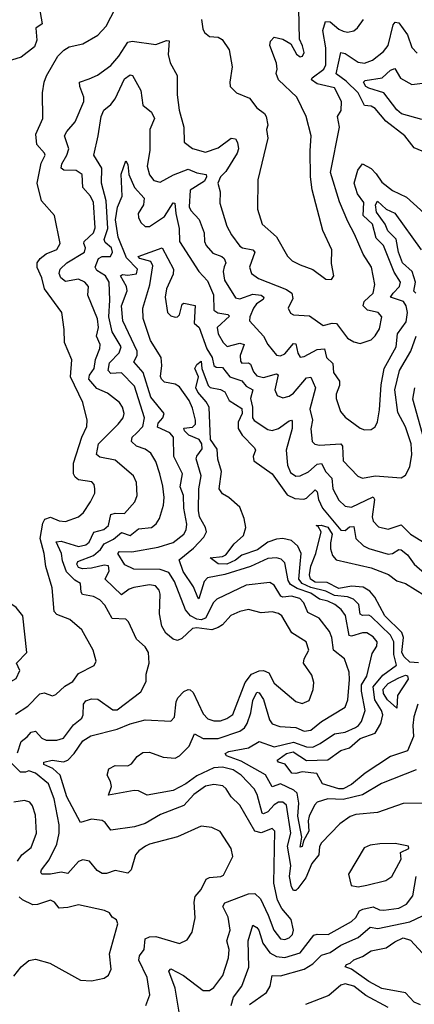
# Model space of a CAD drawing. Extents: x 1552033 to 1694788, y 811965 to 917215.
# Tile 502 of 632: x 1641212 to 1643046, y 891390 to 895965. Entities that reach past the tile are written whole.
import ezdxf

# ---------------------------------------------------------------- set-up
doc = ezdxf.new("R2010")
doc.units = 0

msp = doc.modelspace()

# ---------------------------------------------------------------- linework, layer by layer
at = {"layer": '0CON20XD'}
for points in [[(1641145, 896316), (1641215, 896312.9), (1641269.1, 896289.1), (1641318.9, 896228.9), (1641319.4, 896215), (1641295.5, 896164.5), (1641288.5, 896105), (1641315.8, 895945), (1641286.7, 895925), (1641290.9, 895869.1), (1641280.9, 895839.1), (1641219.5, 895790.5), (1641112, 895758)], [(1641192.3, 892737.7), (1641249.2, 892775), (1641305, 892832.7), (1641325, 892837.3), (1641365, 892824.3), (1641379.8, 892830.2), (1641422.2, 892867.8), (1641459.5, 892890.5), (1641485, 892927.3), (1641558.8, 892965), (1641568, 892985), (1641554.2, 893035), (1641500.2, 893130.2), (1641445, 893178.1), (1641385, 893201.1), (1641371.9, 893215), (1641363.3, 893325), (1641333.2, 893425), (1641325.8, 893485), (1641307.9, 893555), (1641320, 893625), (1641329, 893645), (1641355, 893654.3), (1641395, 893637.2), (1641425, 893633.3), (1641485.7, 893655), (1641508.5, 893675), (1641540.4, 893725), (1641560.5, 893765), (1641561.1, 893785), (1641557.8, 893805), (1641547.5, 893817.5), (1641485, 893827.5), (1641469.8, 893839.8), (1641462.8, 893855), (1641462.6, 893905), (1641500.3, 894025), (1641523.4, 894075), (1641525.4, 894105), (1641505, 894186), (1641448.4, 894305), (1641453.6, 894385), (1641420, 894465), (1641419.4, 894525), (1641408.2, 894605), (1641326.9, 894715), (1641314.7, 894765), (1641292.8, 894812.8), (1641292.9, 894835), (1641307.1, 894855), (1641335, 894877.5), (1641385, 894897.3), (1641399.6, 894925), (1641373.8, 895055), (1641313.5, 895123.5), (1641293.2, 895205), (1641312.5, 895297.5), (1641330, 895335), (1641328, 895345), (1641291.8, 895385), (1641286.7, 895433.3), (1641320, 895505), (1641318.5, 895625), (1641325.5, 895675), (1641336, 895704), (1641390, 895795), (1641416.7, 895823.3), (1641442.1, 895837.9), (1641505, 895852.9), (1641575, 895892.9), (1641614.7, 895935.3), (1641678.5, 896061.5)], [(1642057.5, 895965), (1642063, 895923), (1642071.2, 895905), (1642095, 895886), (1642135, 895884), (1642153, 895873), (1642185.8, 895825), (1642199.2, 895745), (1642188.1, 895675), (1642190.5, 895655), (1642220, 895625), (1642280, 895600), (1642314.7, 895554.7), (1642349.2, 895529.2), (1642358.1, 895515), (1642365.6, 895475), (1642359.2, 895455), (1642365.4, 895415), (1642319.3, 895220.7), (1642316.9, 895085), (1642339.5, 895015), (1642405.7, 894955.7), (1642456.7, 894866.7), (1642479.2, 894845), (1642515, 894825.6), (1642575, 894804.3), (1642635, 894760), (1642661.7, 894758.3), (1642672, 894775), (1642662.1, 894832.1), (1642663.1, 894895), (1642621.8, 894985), (1642571.8, 895175), (1642563.6, 895235), (1642561.8, 895355), (1642567.1, 895425), (1642543.8, 895515), (1642500.8, 895605), (1642415.4, 895685), (1642403.8, 895715), (1642408.6, 895735), (1642405, 895763.3), (1642374.4, 895845), (1642377.1, 895865), (1642395, 895882.9), (1642435, 895874.5), (1642472.4, 895852.4), (1642498.9, 895805), (1642515, 895792.5), (1642525.8, 895795), (1642535, 895812.5), (1642526.2, 895843.8), (1642511.9, 895875), (1642509.5, 896015)], [(1642768.5, 894968.5), (1642736.6, 895026.6), (1642699, 895119), (1642657.2, 895255), (1642697.9, 895465), (1642690, 895515), (1642706.4, 895543.6), (1642707.1, 895585), (1642675, 895648.5), (1642595, 895667), (1642568.5, 895685), (1642571.8, 895695), (1642625, 895734.8), (1642635.5, 895755), (1642635.6, 895834.4), (1642621.7, 895915), (1642633.8, 895956.2), (1642655, 895955.2), (1642695, 895920.7), (1642715, 895911.2), (1642735, 895906.7), (1642765, 895913.3), (1642782.8, 895927.2), (1642809.5, 895965)], [(1643083.3, 895353.3), (1643045, 895369.5), (1643001.8, 895425), (1642913.6, 895493.6), (1642865, 895552.5), (1642845, 895562.9), (1642815, 895566.1), (1642785.2, 895625), (1642729.7, 895679.7), (1642682.5, 895712.5), (1642705, 895812.2), (1642725, 895808), (1642785, 895766.9), (1642815, 895763.3), (1642852.7, 895777.3), (1642903.8, 895816.2), (1642924.7, 895845.3), (1642948.7, 895941.3), (1642957.3, 895952.7), (1642975, 895949.5), (1643014.7, 895895), (1643035.3, 895835.3), (1643059.5, 895809.5)], [(1641201.6, 892558.4), (1641219.1, 892610.9), (1641247.4, 892632.6), (1641265, 892655.5), (1641285, 892658.9), (1641315, 892626.2), (1641335, 892618.2), (1641385, 892618), (1641415, 892626.2), (1641461.8, 892688.2), (1641500.7, 892719.3), (1641507.1, 892735), (1641508, 892785), (1641520.1, 892799.9), (1641545, 892809.7), (1641575, 892808.7), (1641645, 892759.2), (1641665, 892758.7), (1641775, 892841.8), (1641799.3, 892890.7), (1641800.4, 892925), (1641814.4, 892975), (1641810, 893025), (1641795, 893051.2), (1641755, 893086.2), (1641718.1, 893168.1), (1641705, 893179.1), (1641642.4, 893182.4), (1641607.6, 893245), (1641585, 893269.6), (1641555, 893284.8), (1641504, 893294), (1641498.1, 893305), (1641495.4, 893345), (1641468.9, 893361.1), (1641430.3, 893400.3), (1641410.3, 893450.3), (1641406.3, 893485), (1641381.4, 893538.6), (1641405, 893542), (1641485, 893518), (1641519.6, 893525), (1641535, 893536.9), (1641556.5, 893583.5), (1641603.2, 893596.8), (1641624.2, 893615), (1641635, 893665.7), (1641655, 893672.6), (1641698.7, 893671.3), (1641746.9, 893725), (1641757.8, 893755), (1641755.4, 893815), (1641740.5, 893845), (1641655, 893918.7), (1641585, 893931.6), (1641569.3, 893945), (1641577.6, 893995), (1641670.4, 894085), (1641692.7, 894115), (1641697.3, 894135), (1641690, 894165), (1641676.3, 894186.3), (1641620, 894230), (1641570.8, 894250.8), (1641533.9, 894295), (1641537.1, 894312.9), (1641557.9, 894345), (1641564.3, 894385.7), (1641585, 894436.7), (1641585.3, 894455), (1641569.4, 894495), (1641577.6, 894535), (1641573.5, 894575), (1641529.2, 894685), (1641532.2, 894725), (1641514.4, 894745), (1641485, 894758.7), (1641425, 894749), (1641402.6, 894765), (1641394.8, 894785), (1641399.4, 894805), (1641431.3, 894835), (1641513.3, 894885), (1641518.4, 894905), (1641510, 894925), (1641512.1, 894935), (1641554.7, 894975), (1641562.7, 894997.3), (1641555.6, 895115), (1641541.6, 895145), (1641506.2, 895185), (1641502.1, 895245), (1641475, 895264.7), (1641416.4, 895266.4), (1641404.7, 895275), (1641407.8, 895295), (1641431.4, 895335), (1641440.6, 895365), (1641420.8, 895425), (1641430.4, 895445), (1641469.4, 895490.6), (1641510.5, 895585), (1641510.7, 895605), (1641490.9, 895655), (1641490, 895675), (1641535, 895690.4), (1641573.5, 895706.5), (1641635, 895752.5), (1641672.9, 895795), (1641715, 895860.2), (1641735.2, 895865.2), (1641845, 895849.5), (1641895, 895867.9), (1641907.2, 895867.2), (1641902.9, 895802.9), (1641910.8, 895765), (1641944.6, 895705), (1641943.8, 895615), (1641952.5, 895545), (1641974.6, 895465), (1641976, 895395), (1642015, 895366.9), (1642075, 895350), (1642135, 895368.9), (1642195, 895413.8), (1642215, 895411.9), (1642225, 895394.2), (1642228.6, 895365), (1642223.3, 895345), (1642170.7, 895259.3), (1642144.7, 895235), (1642132.3, 895205), (1642144.5, 895165), (1642141.7, 895111.7), (1642175.4, 895005), (1642196.2, 894965), (1642235, 894913.1), (1642247.5, 894905), (1642295.8, 894895), (1642304.6, 894885), (1642279.6, 894815), (1642289.5, 894785), (1642322, 894762), (1642451.9, 894711.9), (1642476.9, 894695), (1642481.2, 894668.8), (1642460.6, 894625), (1642470.7, 894600.7), (1642485, 894593.5), (1642558.7, 894588.7), (1642623.3, 894543.3), (1642665, 894554.3), (1642685, 894552.9), (1642735, 894484.5), (1642765, 894468.5), (1642795, 894461.1), (1642845, 894477.5), (1642865, 894496), (1642885, 894528.8), (1642895.3, 894585), (1642878.1, 894605), (1642828.6, 894615), (1642808.5, 894635), (1642812.5, 894655), (1642855.8, 894695), (1642863.1, 894735), (1642848, 894815), (1642809.1, 894875), (1642768.5, 894968.5)], [(1643081.7, 895501.7), (1642986.9, 895526.9), (1642965.4, 895545.4), (1642905, 895624.8), (1642835, 895646.5), (1642821.1, 895655), (1642810.8, 895675), (1642818.2, 895681.8), (1642896.2, 895695), (1642935, 895730.9), (1642955, 895738.5), (1642982.8, 895692.8), (1643035, 895663.6), (1643145, 895677.2)], [(1641954.6, 891345.4), (1641934.4, 891465), (1641905.5, 891545), (1641913.8, 891555), (1641973.9, 891525), (1642065, 891454.7), (1642095, 891454.5), (1642115, 891468.9), (1642155.6, 891524.4), (1642183.1, 891606.9), (1642185.9, 891645), (1642175.2, 891685), (1642189.7, 891735), (1642181.4, 891795), (1642156.8, 891845), (1642165, 891862.1), (1642275, 891904.1), (1642305, 891905.9), (1642331.2, 891881.2), (1642366.2, 891805), (1642393.8, 891735), (1642425, 891694.1), (1642445, 891691.4), (1642465, 891698.7), (1642479.5, 891715), (1642485.2, 891735), (1642473.8, 891783.8), (1642430.3, 891835), (1642410.4, 891875), (1642393, 891953), (1642397.5, 892195), (1642385, 892207.7), (1642335, 892186.8), (1642305.1, 892195.1), (1642235.3, 892315), (1642194.4, 892354.4), (1642171.9, 892391.9), (1642156.1, 892406.1), (1642115, 892412.2), (1642075, 892403.6), (1642020.7, 892365), (1641975.4, 892314.6), (1641867.2, 892272.8), (1641795, 892230), (1641745, 892215.2), (1641635, 892199.4), (1641608.6, 892235), (1641594.6, 892244.6), (1641545, 892251.2), (1641494.6, 892234.6), (1641431.7, 892355), (1641399.8, 892455), (1641366.5, 892486.5), (1641324.4, 892505), (1641324.2, 892515), (1641362.5, 892525), (1641415, 892517.5), (1641435, 892525.2), (1641465, 892555.9), (1641505, 892614.7), (1641541.9, 892638.1), (1641665, 892669.4), (1641725, 892694.2), (1641795, 892711.6), (1641915, 892706.4), (1641932.3, 892725), (1641939.6, 892795), (1641946.8, 892815), (1641975, 892844.1), (1641995, 892852.9), (1642005, 892852), (1642019, 892839), (1642065, 892740.4), (1642086.2, 892716.2), (1642115, 892707.5), (1642145, 892707.5), (1642175, 892718.2), (1642202.5, 892737.5), (1642259.4, 892885), (1642289, 892925), (1642325, 892939.9), (1642345, 892940.9), (1642370.1, 892930.1), (1642395, 892882.5), (1642495, 892797.8), (1642525, 892787.5), (1642558, 892802), (1642576.8, 892853.2), (1642580, 892885), (1642570, 892920), (1642530.8, 892975), (1642534, 892995), (1642556.2, 893035), (1642543.9, 893073.9), (1642476.3, 893116.3), (1642430.4, 893195), (1642415, 893206.5), (1642385, 893214.1), (1642335, 893209.3), (1642275, 893224.6), (1642235, 893215.8), (1642193.1, 893196.9), (1642155, 893153.8), (1642135, 893140.9), (1642105, 893130.4), (1642035, 893139), (1642015, 893135.9), (1641965, 893090), (1641945, 893080), (1641925, 893086.5), (1641891.5, 893115), (1641872.7, 893147.3), (1641861.2, 893205), (1641865.2, 893295.2), (1641859.7, 893315), (1641843.9, 893333.9), (1641815, 893339.8), (1641742.6, 893327.4), (1641720.7, 893319.3), (1641685, 893292.5), (1641608.7, 893365), (1641627.5, 893405), (1641625, 893426.8), (1641605, 893430.6), (1641545, 893416.1), (1641504.1, 893414.1), (1641485, 893420.4), (1641477.8, 893435), (1641482.7, 893447.3), (1641555, 893475.1), (1641587.2, 893502.8), (1641605, 893529.4), (1641648, 893552), (1641685, 893582.4), (1641725, 893567.7), (1641765, 893599.5), (1641825, 893605.4), (1641847.1, 893622.9), (1641862.6, 893647.4), (1641880.5, 893709.5), (1641883.1, 893745), (1641877.8, 893797.8), (1641862.9, 893855), (1641845, 893911.9), (1641820.8, 893950.7), (1641795, 893970), (1641755, 893982.9), (1641732, 894005), (1641734.7, 894025), (1641755, 894044.3), (1641783.9, 894075), (1641791.7, 894115), (1641745, 894262.1), (1641685, 894324.3), (1641635, 894321.7), (1641622.6, 894335), (1641629.4, 894370.6), (1641675, 894417.1), (1641684.4, 894445), (1641641.6, 894515), (1641626.8, 894585), (1641631.6, 894661.6), (1641628.1, 894745), (1641610.8, 894775), (1641570.3, 894800.3), (1641562.1, 894815), (1641578.1, 894855), (1641595, 894864.4), (1641634.8, 894865.2), (1641643.5, 894885), (1641638.5, 894905), (1641609.8, 894929.8), (1641603.9, 894943.9), (1641621.2, 894995), (1641613.9, 895123.9), (1641592.6, 895205), (1641593.7, 895275), (1641556.4, 895335), (1641577.3, 895425), (1641591.1, 895515), (1641603.3, 895545), (1641635, 895570.6), (1641655, 895597.5), (1641699.7, 895690.3), (1641725, 895708.9), (1641736.1, 895706.1), (1641775.8, 895635.7), (1641785, 895567.5), (1641825, 895535.6), (1641838.5, 895505), (1641816.2, 895455), (1641817.1, 895357.1), (1641804.6, 895285), (1641814.7, 895244.7), (1641835, 895218.1), (1641865, 895209.5), (1641926.4, 895243.6), (1641995, 895270.6), (1642035, 895253.8), (1642078.5, 895245), (1642080.4, 895235), (1642070.3, 895215), (1642005, 895172.2), (1641999.5, 895095), (1642007.7, 895077.7), (1642046.9, 895036.9), (1642069.2, 894975), (1642071.1, 894935), (1642079.3, 894915), (1642110.4, 894880.4), (1642151.1, 894865), (1642162.2, 894855), (1642170.3, 894835), (1642162.8, 894817.2), (1642157.5, 894795), (1642164.1, 894755), (1642215, 894672.1), (1642235, 894667.3), (1642295, 894689.9), (1642335, 894685.7), (1642346.2, 894676.2), (1642343.8, 894665), (1642313.1, 894645), (1642298.8, 894625), (1642281.3, 894585), (1642280.5, 894565), (1642345.2, 894495.2), (1642365, 894455.7), (1642405, 894406.9), (1642423.8, 894403.8), (1642445, 894412.1), (1642485, 894460.4), (1642495, 894458.2), (1642504.3, 894415), (1642515, 894396.4), (1642535, 894400.7), (1642595, 894432.2), (1642629.5, 894435), (1642638.7, 894395), (1642668.1, 894368.1), (1642670.6, 894325), (1642697.9, 894285), (1642699.2, 894265), (1642683.8, 894225), (1642683.5, 894205), (1642703.3, 894145), (1642725, 894118.6), (1642795, 894067.5), (1642815, 894059.2), (1642845, 894060.8), (1642865, 894074), (1642875, 894096.7), (1642885, 894152.5), (1642891.7, 894268.3)], [(1643095, 892325.5), (1642995, 892323.2), (1642875, 892281.8), (1642775, 892271.8), (1642747.6, 892262.4), (1642700.4, 892229.6), (1642615, 892140), (1642606.3, 892123.6), (1642601.9, 892085), (1642570.2, 892045), (1642541.3, 891978.6), (1642505, 891928.4), (1642495, 891919.1), (1642485, 891919.6), (1642475, 891936.5), (1642466.7, 891985), (1642472.9, 892035), (1642457.6, 892125), (1642472.4, 892185), (1642452.5, 892315), (1642435, 892329.4), (1642415, 892329), (1642395, 892317.7), (1642365, 892285.2), (1642345, 892275.3), (1642339, 892279), (1642315.8, 892365.8), (1642302.3, 892392.3), (1642242.2, 892455), (1642205, 892479.5), (1642155, 892492.2), (1642115, 892489.7), (1642035, 892451.2), (1641985, 892414.6), (1641925, 892383.2), (1641805, 892362.2), (1641765, 892382.5), (1641744, 892384), (1641625, 892361.4), (1641638.1, 892401.9), (1641633.8, 892426.2), (1641618.6, 892455), (1641626, 892484), (1641655, 892499.4), (1641715, 892498.1), (1641731.7, 892508.3), (1641758, 892542), (1641785, 892560), (1641815, 892561.8), (1641879.1, 892539.1), (1641935, 892534.6), (1641955, 892545.5), (1642000.3, 892589.7), (1642025, 892647.8), (1642065, 892624.8), (1642135, 892625.2), (1642235, 892659), (1642256.6, 892675), (1642268.9, 892695), (1642286.9, 892745), (1642295, 892801.5), (1642315, 892840.4), (1642325, 892837.9), (1642346, 892806), (1642372.4, 892712.4), (1642385, 892693.8), (1642420.6, 892680.6), (1642495, 892676.8), (1642535, 892659.3), (1642565, 892663.6), (1642615, 892703.8), (1642725, 892770.5), (1642737, 892805), (1642745, 892900), (1642743.7, 892933.7), (1642722.5, 892995), (1642670.3, 893035), (1642662.8, 893095), (1642652.1, 893122.1), (1642604, 893184), (1642551.3, 893211.4), (1642533.1, 893255), (1642513.6, 893275), (1642475, 893287), (1642435, 893281.4), (1642425.9, 893285.9), (1642395, 893338.2), (1642375, 893350.8), (1642265, 893337.1), (1642127.6, 893272.4), (1642113, 893257), (1642075.2, 893185), (1642055, 893176.9), (1642035, 893179.5), (1642006.2, 893195), (1641983.1, 893223.1), (1641932.2, 893355), (1641905, 893396.9), (1641865, 893410.6), (1641741.9, 893411.9), (1641701.4, 893431.4), (1641667.7, 893485), (1641676.2, 893493.8), (1641732.7, 893492.7), (1641855.7, 893515), (1641925, 893535.2), (1641975, 893575.4), (1641985.2, 893595), (1641988.3, 893621.7), (1641974.2, 893695), (1641973.7, 893755), (1641957.9, 893795), (1641969.2, 893855), (1641928.4, 893935), (1641927.4, 894025), (1641910, 894045), (1641851.9, 894071.9), (1641855, 894090.8), (1641876.6, 894115), (1641883.1, 894135), (1641821.7, 894211.7), (1641785.7, 894325.7), (1641743.3, 894375), (1641757.8, 894405), (1641757.7, 894425), (1641691.7, 894565), (1641684.8, 894635), (1641711.7, 894705), (1641707.9, 894725), (1641680.4, 894775), (1641689.8, 894780.2), (1641715, 894778), (1641755, 894784), (1641760, 894805), (1641708.7, 894858.7), (1641670.3, 894955), (1641657.1, 895035), (1641666, 895094), (1641688.8, 895145), (1641683.3, 895246.7), (1641705, 895308.8), (1641715, 895292.5), (1641718.8, 895245), (1641745.2, 895185), (1641790, 895135), (1641787.6, 895105), (1641762, 895065), (1641763.8, 895045), (1641775, 895023.1), (1641795, 895003.3), (1641815.4, 895004.6), (1641885, 895050.4), (1641925, 895114.4), (1641932.7, 895112.7), (1641937.2, 895065), (1641954, 894995), (1641955.5, 894935), (1642044.6, 894795), (1642085, 894751.2), (1642113.6, 894686.4), (1642113.8, 894615), (1642132.7, 894602.7), (1642178.8, 894595), (1642186.9, 894586.9), (1642130.3, 894535), (1642135, 894505.7), (1642158, 894465), (1642176, 894446), (1642235, 894462.5), (1642255, 894456.2), (1642236.3, 894405), (1642237.7, 894377.7), (1642245, 894369.6), (1642275, 894370), (1642284.2, 894364.2), (1642298.3, 894328.3), (1642315, 894310.5), (1642345, 894302.9), (1642405, 894319.5), (1642412.7, 894315), (1642397.9, 894245), (1642408.8, 894218.8), (1642435, 894207.7), (1642465, 894215.3), (1642485, 894230), (1642545, 894301.6), (1642565, 894304.4), (1642586.7, 894255), (1642560.5, 894155), (1642573.8, 894105), (1642564.7, 894064.7), (1642572.2, 894005), (1642583.4, 893993.4), (1642605, 893988), (1642705, 893993.9), (1642712.9, 893982.9), (1642716.1, 893915), (1642783.4, 893843.4), (1642805, 893835.5), (1642865, 893845.7), (1642985, 893835.8), (1643005, 893848), (1643025, 893888), (1643035.2, 893944.8), (1643031.3, 893995), (1643005, 894072.5), (1642970.4, 894140.4), (1642955.9, 894245), (1642977.9, 894335), (1643029.6, 894425), (1643055.6, 894495)], [(1642891.7, 894268.3), (1642906.3, 894343.7), (1642961.3, 894445), (1642968.5, 894505), (1643008.7, 894561.3), (1643014.2, 894605), (1643008.4, 894635), (1642996.7, 894655), (1642936.2, 894675), (1642947.5, 894695), (1642977.4, 894725), (1642981.4, 894745), (1642952.5, 894792.5), (1642903.3, 894915), (1642869, 894949), (1642852.6, 895015), (1642808.4, 895055), (1642811.9, 895115), (1642781.6, 895155), (1642767.5, 895205), (1642784, 895265), (1642805, 895295.6), (1642845, 895273.3), (1642869.3, 895249.3), (1642895, 895209.7), (1642945, 895170.9), (1643010.7, 895140.7), (1643125, 895036.9)], [(1643053.5, 894693.5), (1643043.9, 894703.9), (1643052.2, 894745), (1643035.6, 894795), (1642991.5, 894835), (1642972.1, 894885), (1642962.7, 894945), (1642923.4, 894983.4), (1642910.7, 895015), (1642870.8, 895070.8), (1642865.2, 895105), (1642875, 895121.6), (1642915, 895085.1), (1642955, 895065.6), (1643078.1, 894895)], [(1643055, 892479.1), (1642893.4, 892416.6), (1642806.1, 892363.9), (1642715, 892342.6), (1642645, 892344.3), (1642595, 892329.3), (1642581.6, 892315), (1642556.8, 892265), (1642552.2, 892242.2), (1642555.9, 892195), (1642530.7, 892149.3), (1642525, 892124.2), (1642515, 892120), (1642523.7, 892166.3), (1642505.6, 892265), (1642510, 892325), (1642501, 892371), (1642486, 892386), (1642425, 892414.2), (1642385, 892401.5), (1642355, 892455.8), (1642240.8, 892520.8), (1642173.8, 892545), (1642167.5, 892555), (1642184.4, 892565), (1642275, 892582.2), (1642325, 892610.9), (1642395, 892587.4), (1642485, 892608.4), (1642545, 892587), (1642575, 892585.5), (1642608.5, 892601.5), (1642675, 892647.4), (1642725, 892654.3), (1642773.3, 892676.7), (1642787.1, 892685), (1642800.5, 892705), (1642817.2, 892755), (1642800.9, 892845), (1642801.1, 892875), (1642825.2, 892915), (1642850.4, 893019.6), (1642872.5, 893055), (1642872.9, 893075), (1642855, 893098.4), (1642825, 893115.7), (1642805, 893116.3), (1642755, 893100.2), (1642743.7, 893103.7), (1642726.3, 893196.3), (1642706.2, 893225), (1642677.5, 893247.5), (1642645, 893263.2), (1642605, 893272.8), (1642565, 893301), (1642502.5, 893322.5), (1642471.5, 893341.5), (1642460.1, 893360.1), (1642445, 893441.1), (1642428, 893458), (1642405, 893465.2), (1642365, 893460.9), (1642285, 893423.9), (1642165, 893387.5), (1642085, 893371), (1642069.8, 893355), (1642045, 893274.2), (1642039.8, 893279.8), (1642019.8, 893329.8), (1641971.7, 893401.7), (1641953.9, 893455), (1642019.9, 893510.1), (1642068.6, 893561.4), (1642080.6, 893585), (1642076.2, 893605), (1642048.4, 893655), (1642042.9, 893685), (1642044.7, 893784.8), (1642054.8, 893845), (1642032.8, 893925), (1642035, 893936.7), (1642060.4, 893970.4), (1642058, 893995), (1642046.5, 894015), (1641997.8, 894035), (1641977.7, 894055), (1641975, 894066.7), (1642015, 894072.3), (1642028.5, 894085), (1642029.3, 894105), (1642015, 894160.6), (1641999.5, 894195), (1641955, 894258.8), (1641935, 894271.2), (1641885, 894281.1), (1641871.1, 894295), (1641866.4, 894306.4), (1641872.4, 894357.6), (1641869.6, 894395), (1641819.3, 894475), (1641786.1, 894576.1), (1641784.2, 894625), (1641817.5, 894732.5), (1641831.3, 894821.3), (1641820.9, 894840.9), (1641770.5, 894855), (1641762.7, 894865), (1641875, 894905.3), (1641926.8, 894805), (1641925, 894782), (1641893.8, 894715), (1641888.4, 894675), (1641899.5, 894605), (1641915, 894588.6), (1641935, 894582.6), (1641946.1, 894583.9), (1641955, 894593.6), (1641966.8, 894643.2), (1641975, 894647.2), (1642027.7, 894637.7), (1642023.5, 894555), (1642045.5, 894535.5), (1642081.5, 894435), (1642107.3, 894395), (1642115, 894358.5), (1642125, 894351.1), (1642155, 894348.9), (1642189.2, 894305), (1642245, 894287.3), (1642265, 894261.7), (1642296.2, 894245), (1642284.5, 894205), (1642294, 894165), (1642294.3, 894115), (1642302.5, 894102.5), (1642365, 894060.4), (1642385, 894056.7), (1642415, 894065.9), (1642465, 894100.8), (1642475, 894104.4), (1642479.3, 894099.3), (1642479, 894065), (1642450.3, 893965), (1642456.8, 893895), (1642471.4, 893861.4), (1642495, 893844.7), (1642515, 893845.3), (1642555, 893864.8), (1642595, 893899.5), (1642615, 893902.7), (1642635, 893864.7), (1642663.3, 893835), (1642667.5, 893785), (1642695, 893733.1), (1642725, 893705.3), (1642755, 893699.5), (1642855, 893747.5), (1642861.2, 893735), (1642849.7, 893655), (1642855.4, 893635), (1642879.4, 893609.4), (1642925, 893598), (1642985, 893618.4), (1643028.5, 893575), (1643125, 893516.2)], [(1643062.7, 892785), (1643043.5, 892726.5), (1643038.8, 892685), (1643043.2, 892635), (1643015, 892568), (1642935, 892542.3), (1642817.1, 892465), (1642755, 892411), (1642715, 892392), (1642695, 892392.1), (1642620, 892415), (1642592.5, 892462.5), (1642525, 892470.6), (1642495, 892462), (1642477.5, 892465), (1642445.4, 892505.4), (1642414.3, 892515), (1642409.4, 892525), (1642418.4, 892531.6), (1642452.5, 892555), (1642483.7, 892563.6), (1642545, 892523.7), (1642644, 892526), (1642705, 892569.4), (1642745, 892581.9), (1642795, 892625.2), (1642865, 892650.4), (1642890.6, 892695), (1642899.8, 892735), (1642894.4, 892755), (1642862.4, 892805), (1642855.7, 892865), (1642899.8, 892920.2), (1642964.2, 892965.8), (1642950.4, 893015), (1642951.7, 893075), (1642935, 893105.9), (1642845, 893192.6), (1642835, 893198.3), (1642805, 893196.3), (1642795, 893202.7), (1642788.1, 893248.1), (1642762.9, 893272.9), (1642735, 893284.2), (1642675, 893290.4), (1642635, 893309.3), (1642565, 893326.2), (1642525.3, 893345.3), (1642509.5, 893365), (1642515.7, 893435), (1642519.8, 893485), (1642505, 893518.9), (1642475, 893544.8), (1642435, 893554.8), (1642405, 893551.9), (1642365, 893538.1), (1642317.9, 893502.1), (1642245, 893476.5), (1642215, 893453.1), (1642175, 893435.9), (1642135, 893436.8), (1642098, 893465), (1642155, 893470.5), (1642170.7, 893479.3), (1642209.5, 893530.5), (1642251.8, 893568.2), (1642263.4, 893605), (1642255, 893647.5), (1642235, 893700), (1642183.8, 893745), (1642155, 893762.2), (1642139.4, 893785), (1642150.7, 893865), (1642132.3, 893922.3), (1642129.5, 893969.5), (1642098.9, 894015), (1642093, 894165), (1642079.5, 894189.5), (1642039.7, 894235), (1642030.9, 894255), (1642043.3, 894305), (1642026.1, 894345), (1642035, 894363.6), (1642055, 894378.6), (1642059.2, 894345), (1642087.3, 894265), (1642096.6, 894256.6), (1642145, 894246.7), (1642165, 894235.6), (1642185.7, 894195), (1642245, 894157.8), (1642245.5, 894135), (1642227.1, 894095), (1642226.8, 894065), (1642245.8, 894035), (1642304.2, 893975), (1642308.7, 893965), (1642297.5, 893935), (1642300.7, 893915), (1642385, 893854.7), (1642455, 893758), (1642490.3, 893740.3), (1642532.8, 893737.2), (1642545, 893742.2), (1642585, 893780.9), (1642595, 893771.2), (1642600.4, 893735), (1642619.1, 893695), (1642705, 893593.8), (1642725, 893591.6), (1642745, 893608), (1642765, 893609.6), (1642774.8, 893554.8), (1642810.5, 893520.5), (1642835, 893507.8), (1642925, 893481.6), (1642945, 893484.3), (1642975, 893503.9), (1642985, 893501.2), (1643015, 893478), (1643045, 893434.5), (1643215, 893287.9)], [(1643099.1, 893985), (1643038.7, 894201.3), (1643048.2, 894255)], [(1643065, 892976.7), (1643025, 892980), (1642998.6, 893005), (1642988.9, 893025), (1642996.5, 893095), (1642988.5, 893118.5), (1642908.8, 893195), (1642862.4, 893282.4), (1642839.9, 893309.9), (1642807.8, 893327.8), (1642755, 893332.5), (1642695, 893321.9), (1642640.8, 893350.8), (1642585, 893352.4), (1642563.8, 893365), (1642559.2, 893385), (1642565, 893425.6), (1642588.6, 893485), (1642613.8, 893585), (1642600, 893610), (1642590, 893615), (1642613.8, 893616.2), (1642645, 893606.6), (1642665.1, 893575), (1642656.1, 893535), (1642656.6, 893506.6), (1642665.3, 893475.3), (1642682.9, 893455), (1642845, 893418.1), (1642926.9, 893386.9), (1642965, 893357.2), (1643005, 893344.9), (1643095, 893289.5)], [(1640965, 892728.8), (1640985, 892734), (1641056.7, 892833.3), (1641095, 892848), (1641195, 892904.4), (1641212, 892942), (1641197.5, 892975), (1641244.5, 893025.5), (1641226.2, 893195), (1641195, 893234), (1641147, 893267), (1641140, 893265), (1641142.5, 893245), (1641116.2, 893135), (1641112.5, 893087.5), (1641074, 892996), (1641017.5, 892952.5), (1640985, 892945.7), (1640975, 892937.5), (1640956.7, 892905), (1640931.4, 892835), (1640928, 892795), (1640955, 892737.5), (1640965, 892728.8)], [(1642965, 892766.2), (1642922.2, 892805), (1642903.7, 892835), (1642901.7, 892855), (1642925, 892881.1), (1642975, 892907.2), (1643005, 892918.9), (1643015, 892916.5), (1643018.3, 892901.7), (1642967.8, 892825), (1642965, 892766.2)], [(1641798.8, 891385), (1641816.2, 891435), (1641803.8, 891515), (1641766.3, 891595), (1641768.7, 891615), (1641790, 891645), (1641795, 891694.4), (1641815.7, 891704.3), (1641845, 891704.8), (1641955, 891673.1), (1641989.8, 891690.2), (1642014.4, 891725.6), (1642028.3, 891791.7), (1642022.7, 891865), (1642028.1, 891891.9), (1642055.6, 891924.4), (1642078.1, 891971.9), (1642095, 891979.2), (1642146.2, 891983.8), (1642158.9, 891991.1), (1642203.3, 892076.7), (1642195.6, 892115), (1642143.6, 892193.6), (1642105, 892211.9), (1642055, 892218.1), (1641945, 892169.2), (1641815.3, 892134.7), (1641797.1, 892125), (1641766, 892104), (1641750, 892085), (1641730, 892015), (1641715, 892000.5), (1641655, 892012.3), (1641615, 891998.4), (1641595, 891998.7), (1641572.8, 892012.8), (1641535.7, 892055), (1641505, 892061.2), (1641485, 892054.5), (1641435, 891998.2), (1641405, 892004.7), (1641355, 891994.4), (1641315.5, 891995.5), (1641309.5, 892005), (1641313.1, 892015), (1641348.5, 892061.5), (1641384, 892135), (1641396.1, 892185), (1641394.7, 892225), (1641371.5, 892345), (1641346, 892415), (1641285.3, 892465), (1641255, 892474.4), (1641239.4, 892469.4), (1641215, 892468.8), (1641169.2, 892515)], [(1641201.6, 892055), (1641221.2, 892085), (1641265, 892118.9), (1641289.7, 892185), (1641285, 892268.8), (1641271.9, 892311.9), (1641259.7, 892329.7), (1641235, 892337.9), (1641185, 892330)], [(1642785, 891936.5), (1642825, 891944.6), (1642913.9, 891966.1), (1642941.4, 891985), (1642985.5, 892065), (1642982.5, 892095), (1643021.2, 892115), (1643020, 892125), (1642956.8, 892136.8), (1642886.3, 892136.3), (1642840.6, 892129.4), (1642812.6, 892117.4), (1642740, 891995), (1642752.2, 891942.2), (1642785, 891936.5)], [(1642195, 891384.5), (1642205.7, 891424.3), (1642245.2, 891474.8), (1642276.8, 891563.2), (1642274, 891685), (1642295, 891758.1), (1642315, 891747.2), (1642323.3, 891735), (1642342.2, 891675), (1642375, 891629.6), (1642405, 891612.6), (1642445, 891607.8), (1642515, 891629.8), (1642579, 891711), (1642595, 891716.5), (1642645.5, 891714.5), (1642753.8, 891775), (1642775, 891793.9), (1642792, 891825), (1642806.9, 891833.1), (1642855, 891843), (1642885, 891828.8), (1642905, 891828), (1642975, 891837.4), (1643010, 891855), (1643039.8, 891895), (1643055.6, 891984.4)], [(1641185, 891521.4), (1641218.5, 891565), (1641255, 891593.6), (1641285, 891599.6), (1641351.7, 891581.7), (1641495, 891502.2), (1641545, 891499.5), (1641605, 891512.5), (1641625, 891526.2), (1641636.5, 891553.5), (1641630, 891625), (1641668, 891765), (1641662.3, 891782.3), (1641642.5, 891795), (1641630, 891815), (1641606.1, 891826.1), (1641485, 891852.2), (1641435, 891839.5), (1641395, 891837.5), (1641374, 891865), (1641355, 891874.4), (1641295.3, 891854.7), (1641273.4, 891853.4), (1641225.2, 891875.2), (1641209.4, 891889.4)], [(1642279.8, 891390.2), (1642359.5, 891445), (1642376.1, 891475), (1642385.5, 891524.5), (1642425, 891523.1), (1642535, 891554.5), (1642575, 891578), (1642615, 891619.4), (1642655, 891631.6), (1642705, 891665.7), (1642785, 891700.5), (1642841.4, 891748.6), (1642876.9, 891743.1), (1643025, 891773.2), (1643085, 891800.9)], [(1643075, 891388.6), (1643045, 891400.2), (1643005, 891444.3), (1642895, 891463.7), (1642835, 891496.8), (1642755, 891553.5), (1642725.6, 891565), (1642730.5, 891575), (1642748.5, 891581.5), (1642765, 891597.7), (1642805, 891612.3), (1642845, 891639.3), (1642915, 891652.9), (1642955, 891681.2), (1642995, 891699.1), (1643028.4, 891688.4), (1643085, 891628)], [(1642925, 891375.3), (1642821.1, 891431.1), (1642765, 891474.3), (1642725, 891486), (1642705, 891478.7), (1642648.4, 891431.6), (1642540.5, 891389.5)]]:
    msp.add_lwpolyline(points, dxfattribs=at)

doc.saveas('drawing.dxf')
